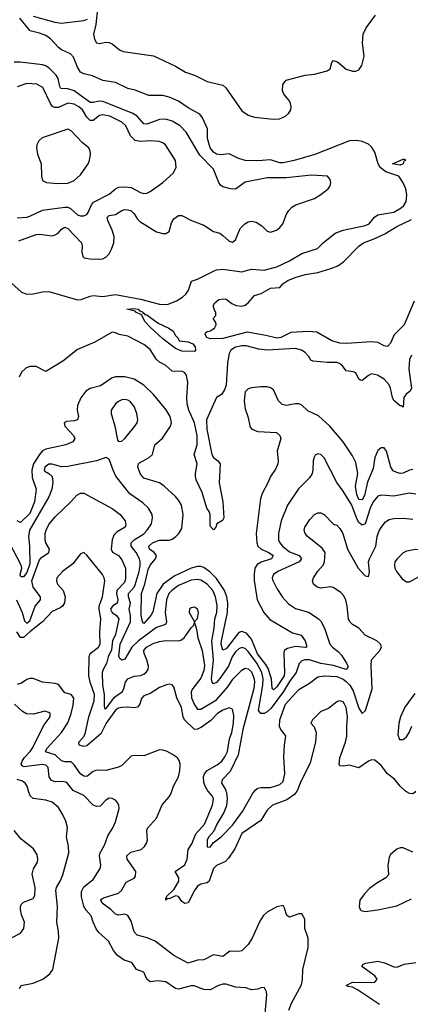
# Model space of a CAD drawing. Header units: inches. Extents: x 1694797 to 1849917, y 907313 to 1017959.
# Tile 623 of 656: x 1794345 to 1796815, y 958650 to 964881. Entities that reach past the tile are written whole.
import ezdxf

# ---------------------------------------------------------------- set-up
doc = ezdxf.new("R2010")
doc.units = ezdxf.units.IN
doc.header["$MEASUREMENT"] = 0
doc.layers.add('B7995', color=7, linetype='Continuous')
doc.layers.add('B7996', color=7, linetype='Continuous')

msp = doc.modelspace()

# ---------------------------------------------------------------- linework, layer by layer
at = {"layer": 'B7995', "color": 5}
for points, elevation in [([(1794344, 958750), (1794354, 958770), (1794430, 958784.7), (1794490.8, 958809.2), (1794536.4, 958843.6), (1794555.6, 958870), (1794591.9, 959068.1), (1794591.2, 959111.2), (1794580.9, 959170), (1794583.7, 959270), (1794572.9, 959370), (1794577.7, 959390), (1794601.2, 959430), (1794617.8, 959470), (1794656.8, 959610), (1794654.8, 959650), (1794641.1, 959710), (1794646.6, 959770), (1794636.2, 959810), (1794618.9, 959850), (1794590, 959896.4), (1794550, 959928.8), (1794510, 959942.9), (1794430, 959953.5), (1794410.7, 959970.7), (1794401.9, 960000)], 860), ([(1795896.4, 958590), (1795907.6, 958710), (1795906.6, 958730), (1795894, 958754), (1795890, 958757.2), (1795870, 958755.1), (1795850, 958747), (1795810, 958741.6), (1795774.2, 958754.2), (1795710, 958759.2), (1795650, 958777.7), (1795630, 958777.7), (1795602, 958770), (1795550, 958741.2), (1795510, 958743.4), (1795447.7, 958767.7), (1795430, 958767.8), (1795350, 958746.2), (1795330, 958751.1), (1795270, 958793.5), (1795218.2, 958798.2), (1795170, 958792), (1795150, 958809.7), (1795130, 958854), (1795082.9, 958870), (1795054.9, 958914.9), (1795006.6, 958930), (1794961, 958961), (1794939.1, 958990), (1794907.1, 959050), (1794845, 959105), (1794828.7, 959128.7), (1794809, 959170), (1794797.2, 959210), (1794766.1, 959246.1), (1794751.7, 959271.7), (1794735.3, 959330), (1794736.3, 959363.7), (1794750, 959393.4), (1794810, 959439.5), (1794853.1, 959510), (1794858.2, 959530), (1794850.8, 959590), (1794853.5, 959610), (1794882.4, 959657.6), (1794902.6, 959717.4), (1794933.1, 959766.9), (1794950, 959804.9), (1794975.1, 959890), (1794971.2, 959910), (1794961.3, 959930), (1794950, 959941.3), (1794930, 959952.6), (1794910, 959954), (1794890, 959941.6), (1794854.8, 959905.2), (1794830, 959901.3), (1794810, 959911.5), (1794751.8, 959971.8), (1794692.5, 960000)], 840), ([(1796047.1, 958612.9), (1796062.8, 958657.2), (1796127.3, 958772.7), (1796133.5, 958806.5), (1796135, 958870), (1796168.4, 959010), (1796169, 959069), (1796148, 959130), (1796148.3, 959188.3), (1796130, 959222), (1796110, 959223), (1796050, 959202.4), (1796033.4, 959213.4), (1796019.7, 959259.7), (1796010, 959276), (1795970, 959267), (1795910, 959234.5), (1795883.8, 959210), (1795863.6, 959176.4), (1795816, 959070), (1795790, 959029.7), (1795750, 958988.6), (1795730, 958983.8), (1795673.2, 958986.8), (1795630, 958953.1), (1795570, 958963.5), (1795510, 958931.6), (1795470, 958929), (1795410, 958911.4), (1795319.2, 958959.2), (1795201.5, 959050), (1795151.9, 959071.9), (1795088.5, 959088.5), (1795069.9, 959110), (1795050, 959175.6), (1795030, 959212.4), (1795010, 959220.2), (1794970, 959214.6), (1794950, 959220.7), (1794921, 959250), (1794866.8, 959290), (1794857.5, 959310), (1794863.3, 959316.7), (1794875.1, 959324.9), (1794970, 959354.6), (1794989.9, 959370), (1795017.4, 959422.6), (1795070, 959449.1), (1795077.7, 959462.3), (1795078.5, 959490), (1795024.2, 959570), (1795023, 959590), (1795047.4, 959612.6), (1795113.3, 959630), (1795134.8, 959650), (1795147.8, 959670), (1795154, 959690), (1795148.8, 959750), (1795154, 959766), (1795211.1, 959828.9), (1795246.3, 959913.6), (1795290, 959962.4), (1795300, 959980), (1795307.3, 960000)], 820), ([(1796097.4, 960000), (1796082, 959978), (1796035, 959945), (1795943.6, 959910), (1795910, 959878.3), (1795870, 959814.5), (1795750, 959731.6), (1795706.1, 959633.9), (1795664.8, 959575.2), (1795645.4, 959554.6), (1795590, 959529.9), (1795570.8, 959510), (1795542.8, 959430), (1795530, 959419.8), (1795490, 959411.8), (1795470, 959397.3), (1795449.4, 959370.6), (1795410, 959293.3), (1795388.5, 959288.5), (1795370, 959301.8), (1795350, 959332.5), (1795330, 959336.2), (1795290, 959318.9), (1795280.7, 959319.3), (1795269.1, 959309.1), (1795270, 959322), (1795275.3, 959324.7), (1795271.2, 959330), (1795321.9, 959378.1), (1795350.4, 959430), (1795351.6, 959450), (1795327.4, 959490), (1795390, 959534), (1795403.1, 959570), (1795410.6, 959630), (1795433, 959667), (1795458.3, 959730), (1795514.7, 959790), (1795564.9, 959910), (1795569.9, 959950), (1795562.2, 959970), (1795536.8, 960000)], 780), ([(1795649.5, 960000), (1795653.1, 959990), (1795657.4, 959950), (1795653.2, 959906.9), (1795636.3, 959863.7), (1795591.9, 959790), (1795573.5, 959746.5), (1795541.1, 959710), (1795530, 959690.3), (1795530, 959648), (1795550, 959644.5), (1795567.5, 959672.5), (1795619.2, 959710), (1795690, 959784.2), (1795753.9, 959870), (1795817, 959983), (1795829.9, 960000)], 760), ([(1796845.8, 960000), (1796846.1, 959993.9), (1796830, 959981.7), (1796810, 959984.5), (1796790, 959995.1), (1796784.5, 960000)], 780), ([(1794290, 959068.8), (1794350, 959100.4), (1794370.6, 959129.4), (1794376.4, 959170), (1794357.2, 959217.3), (1794350.9, 959250), (1794351.1, 959270), (1794356.6, 959283.4), (1794370, 959296), (1794430, 959320.9), (1794440.9, 959339.1), (1794443.4, 959390), (1794425.1, 959474.9), (1794432.7, 959507.3), (1794457.2, 959550), (1794460.3, 959570), (1794455.7, 959595.7), (1794433.4, 959633.4), (1794355.2, 959695.2), (1794310.5, 959750.5)], 880), ([(1796830, 959613.6), (1796770, 959640.7), (1796750, 959640.9), (1796730, 959632.7), (1796690, 959598), (1796680.8, 959579.2), (1796673.7, 959530), (1796677.3, 959470), (1796660.7, 959450), (1796603.7, 959416.3), (1796557.6, 959382.4), (1796524.4, 959350), (1796496.3, 959310), (1796491, 959270), (1796498, 959250), (1796504.5, 959244.5), (1796530, 959238), (1796610, 959249.1), (1796730, 959273.8), (1796822.2, 959317.8)], 820), ([(1796619.9, 958650), (1796481.6, 958741.6), (1796450, 958758), (1796422.3, 958762.3), (1796408.8, 958770), (1796450, 958791.5), (1796570, 958788), (1796589.8, 958790.2), (1796599.4, 958800.6), (1796605.4, 958810), (1796589.7, 958830), (1796508.3, 958890), (1796516.3, 958903.7), (1796532.7, 958910), (1796610, 958924), (1796652.6, 958912.6), (1796710, 958887.8), (1796730, 958884.7), (1796775.2, 958904.8), (1796850, 958915.2)], 780)]:
    msp.add_lwpolyline(points, dxfattribs=dict(at, elevation=elevation))
at = {"layer": 'B7996', "color": 5}
for points, elevation in [([(1794430, 964902.6), (1794566.5, 964866.5), (1794610, 964860.2), (1794750, 964876), (1794774.5, 964885.5)], 680), ([(1794837, 964950), (1794827.1, 964850), (1794812.8, 964790), (1794818.2, 964758.2), (1794830, 964735.5), (1794850, 964730.4), (1794890, 964738.4), (1794910, 964737.1), (1794930, 964728.5), (1794977.1, 964690), (1794999.2, 964679.2), (1795191.7, 964651.7), (1795330, 964586.6), (1795392.8, 964550), (1795450, 964530.1), (1795531.1, 964490), (1795630, 964467.4), (1795649.5, 964449.5), (1795750, 964304.4), (1795790, 964276.9), (1795830, 964265), (1795947.6, 964252.4), (1795986.9, 964253.1), (1796026, 964270), (1796046.9, 964290), (1796058.5, 964310), (1796062, 964330), (1796058.4, 964350), (1796048.5, 964370), (1796014.8, 964410), (1796007.3, 964430), (1796008.6, 964471.4), (1796030, 964499), (1796150, 964531), (1796210, 964536.5), (1796290, 964558), (1796308.8, 964571.2), (1796319.2, 964610), (1796330, 964623.1), (1796354.6, 964614.6), (1796410, 964569.2), (1796450, 964556.5), (1796470, 964555.8), (1796490, 964564.9), (1796508.7, 964591.3), (1796522.3, 964650), (1796512, 964732), (1796517.2, 964790), (1796535.1, 964830), (1796593.9, 964910)], 680), ([(1794293, 963213), (1794356.2, 963156.2), (1794390, 963143.4), (1794430, 963146.5), (1794490, 963159.5), (1794530, 963160.5), (1794710, 963108.4), (1794733.3, 963110), (1794790, 963131.8), (1794810, 963135), (1794870, 963128.9), (1794950, 963142.1), (1795110, 963112.5), (1795230, 963080.6), (1795280.8, 963079.2), (1795337.6, 963102.4), (1795374.9, 963125.1), (1795395.9, 963144.1), (1795413.5, 963170), (1795432.5, 963227.5), (1795470, 963239.8), (1795570, 963290.4), (1795590, 963297.5), (1795630, 963301.9), (1795750, 963286.6), (1795810, 963303.1), (1795890, 963295.5), (1795970, 963317.4), (1796050, 963354.4), (1796130, 963401), (1796227.1, 963432.8), (1796263.8, 963470), (1796339.7, 963530), (1796390, 963548.7), (1796530, 963578.4), (1796554.8, 963590), (1796589.4, 963630.6), (1796610, 963645.8), (1796710, 963663.7), (1796758, 963690), (1796774.6, 963705.5), (1796787.7, 963730), (1796792.6, 963770), (1796786.5, 963810), (1796769.9, 963849.9), (1796741.7, 963890), (1796659.3, 963919.3), (1796625.3, 963945.3), (1796611.3, 963970), (1796590, 964043.6), (1796570, 964076.9), (1796550, 964093.7), (1796509.7, 964110), (1796477.2, 964117.2), (1796430, 964114.7), (1796211.7, 964028.3), (1796081, 963990), (1796010, 963975), (1795990, 963976.3), (1795930, 963993.8), (1795851.8, 963988.2), (1795770, 963989.8), (1795724.5, 964004.5), (1795670, 964031.4), (1795614.6, 964025.4), (1795590, 964030.2), (1795570, 964042.7), (1795549.8, 964070), (1795532.4, 964130), (1795533, 964190), (1795501.1, 964261.1), (1795483.7, 964283.7), (1795410, 964322.6), (1795350, 964365.8), (1795290, 964391.6), (1795250, 964401.2), (1795161.8, 964401.8), (1795075.6, 964435.6), (1795030, 964446), (1794950, 964483.6), (1794870, 964495.8), (1794805.4, 964525.4), (1794750, 964537.7), (1794728.9, 964550), (1794710, 964579.8), (1794684.7, 964644.7), (1794666.1, 964666.1), (1794610, 964691.1), (1794590, 964705), (1794539.3, 964759.3), (1794510, 964780.3), (1794470, 964796.4), (1794411.3, 964811.3), (1794345.6, 964890)], 680), ([(1794339.2, 963480.8), (1794450, 963521.6), (1794470, 963524.2), (1794550, 963513.9), (1794570, 963518.9), (1794587.9, 963530), (1794610, 963556.2), (1794630, 963568.5), (1794650, 963560.1), (1794735.3, 963470), (1794740.7, 963450), (1794738.7, 963410), (1794743.5, 963383.5), (1794753.9, 963373.9), (1794788, 963368), (1794850, 963365.4), (1794870, 963368.6), (1794890, 963378.5), (1794910, 963398.6), (1794926.4, 963430), (1794939.9, 963470), (1794942.1, 963510), (1794929.4, 963550), (1794901.7, 963610), (1794898.5, 963630), (1794910, 963641.5), (1794950, 963647.5), (1794990, 963674.3), (1795010, 963679.2), (1795030, 963678.9), (1795050, 963672.3), (1795070, 963653), (1795090, 963618), (1795104.7, 963604.7), (1795210, 963539.1), (1795250, 963528.4), (1795270, 963529.2), (1795290, 963541.5), (1795304.1, 963596), (1795319.2, 963620.8), (1795350, 963641.1), (1795370, 963642), (1795431.5, 963611.5), (1795510, 963582), (1795570, 963540.7), (1795610, 963529.3), (1795630, 963516.5), (1795670, 963479), (1795690, 963472.7), (1795710, 963487.2), (1795739.1, 963560.9), (1795768.5, 963590), (1795790, 963602), (1795810, 963606.7), (1795840.6, 963600.6), (1795877, 963577), (1795910, 963543.2), (1795930, 963537.1), (1795969.7, 963550), (1795990, 963566.2), (1796008.9, 963590), (1796032.2, 963650), (1796046.4, 963673.6), (1796066.1, 963693.9), (1796091.2, 963710), (1796209.3, 963750.7), (1796250, 963775), (1796295.4, 963810), (1796308.3, 963830), (1796312.4, 963850), (1796307.8, 963870), (1796291.6, 963890), (1796190, 963896.4), (1796030, 963880.7), (1795910, 963879.9), (1795770, 963852.2), (1795710, 963808.1), (1795677, 963810), (1795630, 963822.7), (1795614.3, 963834.3), (1795603.4, 963850), (1795570, 963934.5), (1795484.2, 964024.2), (1795396.9, 964170), (1795360.5, 964210), (1795310, 964239), (1795270, 964250.7), (1795230, 964249.5), (1795150, 964220.6), (1795130, 964222.9), (1795087.1, 964270), (1795055.4, 964290), (1794870, 964363), (1794850, 964366.5), (1794810, 964356.2), (1794790, 964357.8), (1794690, 964430.7), (1794650, 964444.2), (1794606, 964446), (1794598.5, 964458.5), (1794588.4, 964510), (1794576.1, 964530), (1794533, 964573), (1794510, 964589.5), (1794490, 964595.3), (1794348.1, 964611.9), (1794310, 964613.2)], 720), ([(1794330, 963628.4), (1794390, 963632.4), (1794410, 963637.8), (1794490, 963676.8), (1794630, 963695.9), (1794650, 963694), (1794665.8, 963685.8), (1794710, 963645.8), (1794730, 963639.7), (1794750, 963640.7), (1794770, 963649.1), (1794779.2, 963660.8), (1794798.8, 963710), (1794812.5, 963727.5), (1794910, 963777.4), (1794950, 963811.8), (1794970, 963821.2), (1795010, 963823.7), (1795050, 963818.6), (1795110, 963787.2), (1795130, 963781.5), (1795150, 963783.1), (1795170, 963793.7), (1795249.6, 963850), (1795315.1, 963910), (1795334.7, 963945.3), (1795329.6, 963990), (1795267, 964090), (1795250, 964102.4), (1795228, 964110), (1795170, 964113.6), (1795110, 964109.8), (1795076.2, 964116.2), (1795046.2, 964146.2), (1795015.4, 964210), (1794990, 964233.2), (1794915.4, 964270), (1794870, 964279.5), (1794850, 964274.4), (1794810, 964243.7), (1794790, 964244.3), (1794770, 964264.5), (1794742.1, 964310), (1794719.1, 964330), (1794690, 964345.8), (1794650, 964352), (1794590, 964326.4), (1794565.2, 964325.2), (1794550, 964334.6), (1794539.6, 964350), (1794491.7, 964451.7), (1794453.4, 964473.4), (1794390, 964478.3), (1794330, 964456.4)], 740), ([(1796839.3, 963100.7), (1796775.6, 962950), (1796712.4, 962887.6), (1796690, 962833.2), (1796670, 962813.2), (1796650, 962818), (1796610, 962838), (1796570, 962842), (1796411.2, 962831.2), (1796370, 962834), (1796319.3, 962850), (1796223.1, 962903.1), (1796170, 962908.9), (1796059.3, 962900.7), (1795996, 962870), (1795970, 962864.9), (1795902, 962882), (1795783.1, 962903.1), (1795630, 962863.7), (1795550, 962860.7), (1795527.9, 962870), (1795518.8, 962890), (1795521, 962899), (1795530, 962907.2), (1795550, 962912.7), (1795576.9, 962930), (1795587, 962950), (1795585.6, 962965.6), (1795569, 962990), (1795586, 963010), (1795586, 963030), (1795578, 963038), (1795569, 963070), (1795579, 963090), (1795604, 963110), (1795635.2, 963115.2), (1795650, 963113.4), (1795685.5, 963085.5), (1795713.3, 963073.3), (1795748.9, 963068.9), (1795770, 963074.2), (1795790.7, 963089.3), (1795830, 963136.5), (1795870.9, 963149.1), (1795930, 963183.1), (1795990, 963186.8), (1796009.5, 963210), (1796040.9, 963230), (1796086.6, 963250), (1796150, 963268.9), (1796230, 963282.2), (1796313.4, 963306.6), (1796356.1, 963323.9), (1796392, 963348), (1796490, 963448), (1796518.9, 963470), (1796590, 963496.6), (1796653.1, 963526.9), (1796730, 963572.6), (1796823.3, 963616.7)], 660), ([(1796821.4, 962758.6), (1796810.1, 962730), (1796804.5, 962670), (1796822.8, 962550), (1796813, 962530), (1796788.1, 962511.9), (1796774.6, 962490), (1796770, 962429.2), (1796758, 962438), (1796750, 962437), (1796710, 962471.8), (1796701.5, 962490), (1796690.4, 962550), (1796680.9, 962570), (1796650, 962606), (1796607.2, 962632.8), (1796570, 962640.7), (1796549.6, 962630.3), (1796510, 962598.5), (1796500.8, 962600.8), (1796490, 962607), (1796470, 962646.9), (1796453.5, 962653.5), (1796410, 962659.2), (1796386.8, 962690), (1796366.4, 962706.4), (1796350, 962711.5), (1796290, 962711.1), (1796200.3, 962720.3), (1796186.4, 962726.4), (1796173.7, 962750), (1796150, 962775.7), (1796127.1, 962790), (1796090, 962801.2), (1795910, 962789.5), (1795857.1, 962797.1), (1795777.4, 962817.4), (1795750, 962817.1), (1795710, 962808.2), (1795680.6, 962790), (1795669.4, 962769.4), (1795658.6, 962710), (1795650.7, 962569.3), (1795640.8, 962539.2), (1795622, 962510), (1795590, 962489.6), (1795526.8, 962350), (1795529.2, 962289.2), (1795559.2, 962130), (1795570, 962110.2), (1795598.2, 962090), (1795612.5, 962070), (1795606.8, 961950), (1795629.3, 961830), (1795636.4, 961730), (1795628.5, 961711.5), (1795591, 961690), (1795586, 961670), (1795570, 961654), (1795550, 961675.3), (1795549.8, 961750), (1795542.8, 961770), (1795528.6, 961790), (1795499.7, 961890), (1795461.8, 961970), (1795456.6, 961990), (1795456.1, 962010), (1795468.1, 962070), (1795449, 962130), (1795467.5, 962190), (1795466.9, 962250), (1795449.9, 962330.1), (1795415.1, 962410), (1795404.9, 962450), (1795402.1, 962490), (1795408.1, 962588.1), (1795400.9, 962630), (1795390, 962645.8), (1795373.9, 962654), (1795310, 962657), (1795270, 962692.2), (1795230, 962714.6), (1795210, 962730.7), (1795170, 962795), (1795130, 962825.2), (1795030, 962878.5), (1794974.5, 962890), (1794950, 962900.2), (1794930, 962904.4), (1794819.7, 962840.3), (1794710, 962794.8), (1794619, 962721), (1794510, 962655.8), (1794450, 962686.1), (1794410, 962685.7), (1794383.9, 962676.1), (1794356.5, 962650), (1794341.2, 962618.9)], 680), ([(1796830, 962034.1), (1796810, 962030.6), (1796770, 962011.6), (1796750, 962009.8), (1796730, 962015.5), (1796707.3, 962027.3), (1796691.8, 962050), (1796665.3, 962150), (1796650, 962171.1), (1796630, 962172.3), (1796610, 962155.4), (1796590, 962111.6), (1796579.4, 962040.6), (1796544.9, 961955.1), (1796524.5, 961870), (1796510, 961842.2), (1796490, 961844.5), (1796477.3, 961877.3), (1796468.9, 961930), (1796482.4, 962010), (1796470, 962078.9), (1796450, 962120.4), (1796390.3, 962210.3), (1796306.4, 962310), (1796233.6, 962373.6), (1796166.5, 962406.5), (1796130, 962441.7), (1796112.3, 962450), (1796090, 962450.7), (1796030, 962438.9), (1796005.5, 962445.5), (1795980.7, 962470), (1795950, 962539.6), (1795930.8, 962550.8), (1795910, 962557.3), (1795870, 962558.4), (1795810, 962552.6), (1795790, 962545.7), (1795770, 962526.6), (1795764.7, 962470), (1795770, 962419.5), (1795788, 962370), (1795803, 962303), (1795812.9, 962290), (1795850, 962276), (1795968.9, 962268.9), (1795989.2, 962250), (1795995.6, 962230), (1795972.2, 962150), (1795979.7, 962090), (1795977.8, 962070), (1795962.2, 962037.8), (1795930.2, 961990), (1795914.5, 961950), (1795877.2, 961882.8), (1795867.6, 961850), (1795839.8, 961630), (1795844.8, 961570), (1795851, 961550), (1795871.3, 961531.3), (1795920.2, 961510), (1795947.6, 961490), (1795937.2, 961470), (1795872.3, 961447.7), (1795846.4, 961433.6), (1795831.2, 961410), (1795826.9, 961373.1), (1795828.6, 961331.4), (1795846.2, 961210), (1795889.1, 961130), (1795926.4, 961086.4), (1796070, 961000.6), (1796125.7, 960985.7), (1796149.1, 960950), (1796157.9, 960922.1), (1796157.6, 960910), (1796151.9, 960908.1), (1796090, 960914.1), (1796038, 960902), (1796017.7, 960890), (1796014.3, 960870), (1796020.1, 960750), (1796016.3, 960730), (1795970, 960658.5), (1795950, 960640.3), (1795941.8, 960650), (1795936.5, 960710), (1795915.5, 960775.5), (1795900.9, 960800.9), (1795847.8, 960867.8), (1795810, 960961.6), (1795778.7, 960998.7), (1795750, 961009.9), (1795730, 961002.6), (1795650, 960900.2), (1795630, 960891), (1795619.9, 960930), (1795621.4, 960950), (1795658.9, 961130), (1795660.7, 961190), (1795655.9, 961230), (1795640.1, 961270), (1795590, 961345.6), (1795550, 961384.9), (1795510, 961414.6), (1795490, 961421.5), (1795470, 961421.9), (1795430, 961410.4), (1795321, 961359), (1795252.9, 961310), (1795212.7, 961250), (1795186.5, 961133.5), (1795175, 961110), (1795130, 961060.3), (1795121.1, 961070), (1795113.7, 961113.7), (1795115.5, 961250), (1795135.9, 961310), (1795157.6, 961402.4), (1795170.6, 961429.4), (1795203.2, 961470), (1795210.4, 961490), (1795195.7, 961510), (1795165.7, 961530), (1795161, 961550), (1795184.6, 961570), (1795210, 961582.1), (1795230, 961587.7), (1795290, 961587.5), (1795310, 961594.3), (1795332.2, 961610), (1795351.4, 961630), (1795370, 961661.6), (1795378.3, 961750), (1795367.9, 961810), (1795350, 961841.4), (1795330, 961864.1), (1795258, 961930), (1795229.4, 961949.4), (1795130, 961979.8), (1795110, 962005.7), (1795092.2, 962050), (1795096.2, 962070), (1795103.6, 962076.4), (1795164.2, 962110), (1795185, 962130), (1795199.5, 962190), (1795247.9, 962232.1), (1795298.6, 962310), (1795305, 962330), (1795296, 962370), (1795271.4, 962411.4), (1795191.9, 962510), (1795130, 962569.3), (1795070, 962606.7), (1795010, 962620.2), (1794950, 962620.8), (1794930, 962614.6), (1794855.7, 962564.3), (1794790, 962546.6), (1794763.7, 962530), (1794730.9, 962489.1), (1794710, 962439.5), (1794707.7, 962410), (1794717.7, 962370), (1794711.6, 962350), (1794690, 962342.5), (1794642, 962338), (1794626.4, 962330), (1794630.3, 962310), (1794685, 962250), (1794693.4, 962230), (1794682.3, 962210), (1794637.1, 962190), (1794510, 962164.4), (1794490, 962152.1), (1794469.6, 962130.4), (1794432.3, 962070), (1794421.9, 962030), (1794424, 961984), (1794448.7, 961910), (1794439, 961830), (1794410, 961756.9), (1794350, 961699.2), (1794329.9, 961710)], 720), ([(1796850, 961879.1), (1796810, 961885.7), (1796710, 961867), (1796630, 961871.6), (1796610, 961865.3), (1796579.2, 961830), (1796561, 961790), (1796530, 961691.1), (1796510, 961682.4), (1796490, 961699.9), (1796478.6, 961718.6), (1796444.3, 961810), (1796390, 961898), (1796350, 961951.5), (1796270, 962109.4), (1796250, 962129.3), (1796230, 962133.2), (1796214, 962126), (1796206.2, 962113.8), (1796200.5, 962090), (1796198.7, 962030), (1796193.7, 962010), (1796177.3, 961982.7), (1796106.9, 961913.1), (1796037.6, 961810), (1795997.7, 961710), (1795980.9, 961630), (1795982.5, 961590), (1795990.9, 961570), (1796006.6, 961550), (1796050, 961514), (1796112.9, 961490), (1796127.9, 961470), (1796111.4, 961450), (1795978.3, 961390), (1795950, 961371.4), (1795942.2, 961350), (1795943.9, 961336.1), (1795970, 961281.3), (1796007.1, 961227.1), (1796044.2, 961184.2), (1796090, 961154.2), (1796171.9, 961131.9), (1796232.3, 961092.3), (1796250, 961075.3), (1796272.2, 961030), (1796306.5, 960930), (1796322.3, 960910), (1796361.1, 960881.1), (1796378.9, 960858.9), (1796411.1, 960810), (1796419.8, 960790), (1796418.8, 960781.2), (1796410, 960769.5), (1796330, 960795.4), (1796250, 960807), (1796176.9, 960830), (1796148.7, 960831.3), (1796130, 960825), (1796112.5, 960807.5), (1796092.5, 960750), (1796050, 960694), (1796014.1, 960630), (1795935.2, 960524.8), (1795910, 960500.6), (1795890, 960489.9), (1795870, 960490.9), (1795854.5, 960510), (1795882.9, 960670), (1795883.7, 960710), (1795875.2, 960750), (1795845, 960810), (1795790, 960882.6), (1795770, 960901.5), (1795750, 960907.7), (1795730, 960900.4), (1795710, 960882), (1795689.1, 960850), (1795665.3, 960790), (1795610, 960712.4), (1795590, 960687.3), (1795570, 960678.6), (1795561.4, 960690), (1795558, 960710), (1795571.2, 960828.8), (1795559.1, 960950), (1795575.8, 961030), (1795578.8, 961090), (1795592.6, 961130), (1795593.6, 961173.6), (1795583.7, 961230), (1795565.8, 961270), (1795530, 961309.9), (1795490, 961333.5), (1795470, 961339.2), (1795430, 961333.6), (1795350, 961300.7), (1795307.1, 961270), (1795289.1, 961250), (1795274.4, 961210), (1795264.8, 961130), (1795273.9, 961070), (1795266.8, 961053.2), (1795210, 961034.9), (1795096.6, 960950), (1795055, 960910), (1795010, 960834.7), (1794990, 960828.2), (1794978.7, 960838.7), (1794972.6, 960852.6), (1794980.7, 960930), (1795046.4, 961070), (1795046.4, 961110), (1795036.4, 961150), (1795045.3, 961190), (1795034, 961230), (1795034.2, 961250), (1795068.5, 961290), (1795075.2, 961304.8), (1795101.5, 961390), (1795107.4, 961427.4), (1795107.9, 961450), (1795102.5, 961470), (1795082.1, 961510), (1795050.5, 961550), (1795049.1, 961570), (1795069.7, 961590.3), (1795130, 961627.6), (1795150.5, 961650), (1795178.8, 961690), (1795185.3, 961730), (1795182, 961750), (1795160.4, 961790), (1795124.6, 961824.6), (1795041.8, 961881.8), (1794953.6, 961993.6), (1794935.3, 962030), (1794910, 962101.2), (1794891.7, 962111.7), (1794830, 962088.7), (1794650, 962053.2), (1794610, 962052.4), (1794550, 962068.5), (1794530, 962068.6), (1794504, 962050), (1794500.7, 962030), (1794504.4, 962024.4), (1794530.2, 962010.2), (1794550.3, 961990), (1794554.3, 961954.3), (1794548.6, 961910), (1794530, 961862), (1794408.3, 961650), (1794401.6, 961610), (1794408.2, 961550), (1794410, 961438.7), (1794390, 961383), (1794370, 961356.3), (1794356.2, 961356.2), (1794350, 961359.6), (1794348.1, 961370), (1794357.9, 961410), (1794354, 961430), (1794280.3, 961570)], 740), ([(1794325.7, 961210), (1794360.7, 961130), (1794376.2, 961076.2), (1794390, 961062.6), (1794410, 961077.2), (1794443.6, 961170), (1794477.7, 961210), (1794475.8, 961230), (1794430.1, 961290), (1794421.6, 961330), (1794470, 961462.7), (1794482.9, 961477.1), (1794529.2, 961510), (1794533.7, 961530), (1794511, 961570), (1794505.3, 961590), (1794507.2, 961630), (1794511.7, 961650), (1794530, 961687.3), (1794570, 961735.9), (1794669.2, 961830), (1794707.1, 961873), (1794730, 961885.8), (1794750, 961885.6), (1794930, 961788.8), (1794980.9, 961750), (1795011.8, 961710), (1795016.6, 961683.4), (1795011.1, 961668.9), (1794960.7, 961639.3), (1794940.9, 961619.1), (1794930.8, 961590), (1794924.6, 961530), (1794931.7, 961511.6), (1794969.9, 961489.9), (1794990, 961462.6), (1795013.7, 961410), (1795014.6, 961350), (1795011.5, 961330), (1795004, 961316), (1794960.3, 961270), (1794956.6, 961250), (1794965.4, 961210), (1794960.6, 961190), (1794931.8, 961170), (1794918.5, 961150), (1794929.5, 961130), (1794956.9, 961110), (1794972.4, 961090), (1794951.5, 960990), (1794932.4, 960950), (1794925.4, 960894.6), (1794905.5, 960850), (1794893.8, 960806.2), (1794872.7, 960770), (1794867.3, 960750), (1794868, 960670), (1794879.5, 960610), (1794878.4, 960538.4), (1794882.1, 960522.1), (1794890, 960519.3), (1794945.4, 960594.6), (1794994.8, 960630), (1795004.2, 960650), (1795013.3, 960690), (1795029.3, 960710.7), (1795070, 960727.3), (1795110, 960731.6), (1795130, 960739.5), (1795146.6, 960753.4), (1795156.6, 960770), (1795158.7, 960790), (1795149.5, 960830), (1795131.6, 960870), (1795130.9, 960890), (1795147.1, 960910), (1795190, 960933.1), (1795230, 960946.9), (1795270, 960951.7), (1795350, 960949.9), (1795364.7, 960955.3), (1795384.4, 960970), (1795400.9, 960990), (1795430, 961033.2), (1795446.8, 961050), (1795450, 961066), (1795464.1, 961024.1), (1795470.7, 960969.3), (1795498.7, 960890), (1795513.9, 960793.9), (1795510, 960763.2), (1795490, 960714.7), (1795440.2, 960650), (1795429.9, 960630), (1795430.5, 960590), (1795450, 960544.8), (1795470, 960518.4), (1795490, 960518.6), (1795590, 960576.3), (1795661.5, 960658.5), (1795695.9, 960710), (1795750, 960764.4), (1795770, 960777.2), (1795790, 960773.5), (1795810, 960753.5), (1795827.9, 960710), (1795830.8, 960690), (1795826.4, 960650), (1795755.5, 960390), (1795725.9, 960230), (1795676.5, 960123.5), (1795625.3, 960070), (1795621.5, 960050), (1795646, 960010), (1795649.5, 960000)], 760), ([(1795829.9, 960000), (1795834.3, 960005.7), (1795850, 960017.3), (1795870, 960022.8), (1795930, 960023.4), (1795959.3, 960030), (1795990, 960041), (1796010, 960061), (1796022.3, 960110), (1796016.2, 960216.2), (1796019.1, 960290), (1796027.2, 960350), (1795996.8, 960390), (1795988.6, 960408.6), (1795988.9, 960450), (1796026.3, 960550), (1796110, 960641.9), (1796177.5, 960682.5), (1796230, 960722.3), (1796270.6, 960729.4), (1796350, 960724), (1796390, 960708), (1796410, 960694.3), (1796432.7, 960670), (1796453.5, 960633.5), (1796490, 960525.1), (1796510, 960489.7), (1796531.5, 960510), (1796573.6, 960646.4), (1796567.3, 960792.7), (1796570.2, 960829.8), (1796622, 960890), (1796631.8, 960911.8), (1796626, 960930), (1796603, 960950), (1796530, 960985.8), (1796490, 961030.3), (1796450, 961053.4), (1796432, 961070), (1796424, 961090), (1796415.9, 961170), (1796407.2, 961207.2), (1796395.1, 961235.1), (1796376, 961256), (1796328, 961288), (1796310, 961291.3), (1796250, 961282.9), (1796225.5, 961290), (1796202.4, 961310), (1796197, 961330), (1796203.1, 961350), (1796230, 961391.3), (1796264.6, 961430), (1796272.8, 961450), (1796276, 961510), (1796257.7, 961537.7), (1796165.7, 961610), (1796149.4, 961629.4), (1796143.2, 961650), (1796147.5, 961670), (1796180.6, 961719.4), (1796210, 961749.8), (1796230, 961760.4), (1796250, 961761.4), (1796270, 961750.8), (1796330, 961689.5), (1796350, 961682), (1796370, 961661.6), (1796388.9, 961628.9), (1796418, 961530), (1796484.7, 961410), (1796530, 961362.7), (1796550, 961357), (1796555.9, 961384.1), (1796551.2, 961450), (1796556.6, 961470), (1796596.4, 961550), (1796605.6, 961610), (1796616.5, 961643.5), (1796630, 961668.6), (1796657.3, 961702.7), (1796681.9, 961718.1), (1796710, 961725.5), (1796770, 961727.2), (1796830, 961721)], 760), ([(1795536.8, 960000), (1795530, 960008), (1795517.6, 960030), (1795510, 960054.5), (1795508.3, 960091.7), (1795514.1, 960110), (1795529.9, 960130), (1795593.7, 960166.3), (1795622.6, 960190), (1795643, 960217), (1795659.3, 960250), (1795672.7, 960330), (1795685.5, 960370), (1795696.9, 960430), (1795699, 960479), (1795690, 960517.6), (1795670, 960526.4), (1795630, 960512.3), (1795596.8, 960490), (1795553.6, 960446.4), (1795495.4, 960404.6), (1795470, 960390.8), (1795450, 960389.9), (1795387.8, 960450), (1795379.5, 960470), (1795368, 960528), (1795339, 960590), (1795319.3, 960659.3), (1795310, 960671.3), (1795290, 960676), (1795272.5, 960672.5), (1795230, 960655.1), (1795170, 960618), (1795130, 960602.7), (1795114.4, 960585.6), (1795104.2, 960550), (1795090, 960529.9), (1795070, 960526.2), (1795030, 960531.5), (1794990, 960528.7), (1794970, 960524.4), (1794950, 960511.4), (1794892.1, 960430), (1794857.3, 960362.7), (1794770, 960287), (1794750, 960281.7), (1794721.1, 960290), (1794719.4, 960310), (1794752.8, 960347.2), (1794761.5, 960370), (1794782.2, 960470), (1794816.8, 960570), (1794818.9, 960610), (1794791, 960690), (1794783.4, 960730), (1794783.8, 960850), (1794789.9, 960870.1), (1794843.2, 960910), (1794855.1, 960930), (1794852.1, 961007.9), (1794858.5, 961090), (1794846.7, 961150), (1794847.2, 961170), (1794868.6, 961230), (1794884.4, 961330), (1794880.3, 961350), (1794868.6, 961370), (1794770, 961493.2), (1794750, 961509.2), (1794730, 961501.2), (1794681.2, 961438.8), (1794616.5, 961390), (1794580.9, 961350), (1794577.4, 961330), (1794584.9, 961310), (1794619.3, 961270), (1794633.8, 961230), (1794629, 961191), (1794616.2, 961170), (1794601.3, 961158.7), (1794550, 961136.2), (1794489.7, 961070.3), (1794410, 961008.4), (1794370, 960971.4), (1794350, 960972.5), (1794327.8, 961007.8)], 780), ([(1795307.3, 960000), (1795318.2, 960030), (1795348.3, 960090), (1795356.9, 960130), (1795359.2, 960170), (1795353.4, 960193.4), (1795342, 960210), (1795312.2, 960232.2), (1795277.6, 960250), (1795250, 960259.4), (1795230, 960260.6), (1795130, 960223.1), (1795070, 960225.1), (1795050, 960220.5), (1794990, 960162.3), (1794970, 960150.8), (1794890, 960130.7), (1794830, 960131.6), (1794810, 960123.5), (1794770, 960091.4), (1794750, 960093.4), (1794730, 960109.2), (1794690, 960165.8), (1794670, 960184.2), (1794630, 960184.5), (1794610, 960190.6), (1794570, 960228.6), (1794507.5, 960247.5), (1794517.2, 960270), (1794610, 960371.3), (1794650, 960432.7), (1794671.3, 960490), (1794683, 960543), (1794687.3, 960587.3), (1794680.2, 960600.2), (1794670, 960610.8), (1794630, 960622), (1794590, 960673.8), (1794570, 960680.3), (1794490, 960688.3), (1794430, 960712.4), (1794410, 960713.2), (1794390, 960706.8), (1794356.7, 960683.3), (1794330, 960674.6)], 820), ([(1796842.6, 960617.4), (1796780.6, 960530), (1796753.4, 960470), (1796742.4, 960430), (1796736.6, 960356.6), (1796747.2, 960327.2), (1796770, 960327), (1796790, 960343.5), (1796808.6, 960370), (1796824.5, 960410)], 760), ([(1794692.5, 960000), (1794684, 960004), (1794650, 960045.6), (1794636, 960056), (1794610, 960060.7), (1794570, 960057.5), (1794545.8, 960065.8), (1794530.9, 960090), (1794525.8, 960150), (1794510, 960164.7), (1794487.5, 960167.5), (1794372.8, 960152.8), (1794360.1, 960160.1), (1794354.2, 960170), (1794361.1, 960190), (1794373.1, 960210), (1794411.5, 960250), (1794424.6, 960270), (1794500.7, 960419.3), (1794537.6, 960470), (1794538, 960490), (1794530, 960497), (1794504.5, 960504.5), (1794432.7, 960487.3), (1794388.5, 960488.5), (1794362.7, 960502.7), (1794311.6, 960550)], 840), ([(1796784.5, 960000), (1796750.4, 960030), (1796714.5, 960074.5), (1796669.8, 960110), (1796630, 960162.6), (1796590, 960194.7), (1796570, 960198), (1796550, 960189.7), (1796490, 960147), (1796430, 960162.9), (1796390, 960157), (1796370, 960159), (1796364.5, 960170), (1796369.8, 960210), (1796406, 960310), (1796413.3, 960346.7), (1796412.8, 960410), (1796418.4, 960470), (1796410, 960529.3), (1796399.7, 960550), (1796390, 960565.6), (1796364.7, 960570), (1796350, 960565.1), (1796298, 960522), (1796250, 960503.5), (1796195.5, 960450), (1796186.8, 960430), (1796207.2, 960407.2), (1796218.8, 960370), (1796215.6, 960310), (1796180.7, 960179.3), (1796117.6, 960050), (1796098.5, 960001.5), (1796097.4, 960000)], 780), ([(1794401.9, 960000), (1794392.8, 960030), (1794379.8, 960050), (1794362.5, 960062.5), (1794330, 960074.1)], 860)]:
    msp.add_lwpolyline(points, dxfattribs=dict(at, elevation=elevation))
for points, elevation in [([(1794650, 964188.2), (1794486.7, 964133.3), (1794465.5, 964114.5), (1794453.7, 964090), (1794451.8, 964070), (1794458, 964030), (1794480.4, 963970), (1794483.1, 963890), (1794490, 963862.8), (1794514, 963850), (1794585.3, 963845.3), (1794650, 963847.1), (1794690, 963862.6), (1794730, 963899.3), (1794777.4, 963970), (1794786.3, 963990), (1794793.3, 964030), (1794791.5, 964050), (1794781.6, 964070), (1794742.1, 964102.1), (1794670, 964178.9)], 760), ([(1796750, 963961.3), (1796702, 963970), (1796770, 963998.8), (1796778, 963998), (1796784.7, 963990), (1796774.6, 963985.4), (1796770, 963968.8)], 660), ([(1795124.4, 963024.4), (1795130, 963024.4), (1795136, 963016), (1795150, 963012.6), (1795220, 962960), (1795288.5, 962928.5), (1795314.9, 962910), (1795330, 962882), (1795346.8, 962866.8), (1795354, 962850), (1795410, 962843.2), (1795439.2, 962830), (1795454.1, 962810), (1795457.3, 962790), (1795450, 962780.7), (1795370, 962784.4), (1795330, 962801.4), (1795250, 962861.6), (1795170, 962935.1), (1795138.9, 962970), (1795114.5, 963014.5), (1795079.3, 963030), (1795075.9, 963035.9), (1795022, 963050), (1795066.4, 963053.6), (1795093.4, 963050), (1795100.2, 963040.2), (1795123.8, 963030)], 660), ([(1795010, 962478.8), (1794990, 962476.5), (1794970, 962466), (1794950, 962449.7), (1794924.6, 962410), (1794924.6, 962390), (1794947.4, 962310), (1794963, 962223), (1794970, 962211.3), (1794990, 962214.8), (1795010, 962230.8), (1795074, 962310), (1795087.3, 962330), (1795092.8, 962350), (1795086, 962390), (1795070, 962433), (1795044.6, 962464.6), (1795030, 962474.2)], 740), ([(1796848.8, 961528.8), (1796790, 961518.8), (1796770, 961507.1), (1796731.2, 961468.8), (1796718, 961450), (1796714.3, 961430), (1796717.8, 961410), (1796727.9, 961390), (1796763.5, 961343.5), (1796790, 961324.9), (1796810, 961323.7), (1796890, 961368.9), (1796910, 961368.8), (1796970, 961342.4), (1797009.4, 961350), (1797050, 961383.6), (1797055, 961390), (1797056.9, 961410), (1797042, 961430), (1796959.1, 961479.1), (1796923.6, 961510), (1796902, 961522)], 780), ([(1795450, 961163.6), (1795430, 961158.7), (1795418, 961150), (1795416.4, 961130), (1795450, 961071.3), (1795470, 961091.3), (1795475.4, 961130), (1795470, 961152)], 760)]:
    msp.add_lwpolyline(points, close=True, dxfattribs=dict(at, elevation=elevation))

doc.saveas('drawing.dxf')
